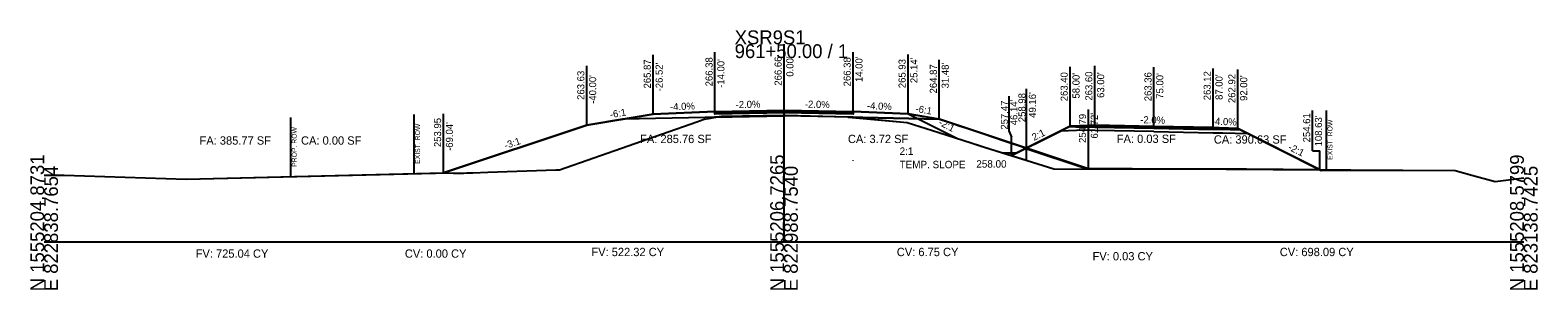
# Model space of a CAD drawing. Extents: x -26 to 823017, y -16 to 1558356.
# Drawn here: x 997.2 to 1302.8, y 490.3 to 542.8 of the extents above; entities that cross this region are included whole.
import ezdxf

# ---------------------------------------------------------------- set-up
doc = ezdxf.new("R2010")
doc.units = 0
for name, color, linetype in [('ASPHALT_19MM1', 7, 'Continuous'), ('ASPHALT_9_5MM1', 7, 'Continuous'), ('CONST_DCH', 7, 'Continuous'), ('CONST_LV3', 7, 'Continuous'), ('Default', 7, 'Continuous'), ('Draft_XS_Grid', 7, 'Continuous'), ('DTM_CORRIDOR', 7, 'Continuous'), ('DTM_P_FINISHED_GRADE2', 7, 'Continuous'), ('DTM_TEMP_DROP', 7, 'Continuous'), ('DTM_X_GROUND', 7, 'Continuous'), ('PROFILES_DCH_2', 7, 'Continuous'), ('SLOPE_STAKES_FILL', 7, 'Continuous'), ('XS_CELL', 7, 'Continuous'), ('XS_M_SHAPES_EARTHWORK', 7, 'Continuous'), ('XS_P_ASPHALT', 7, 'Continuous'), ('XS_P_DR_GRAVEL', 7, 'Continuous'), ('XS_P_GROUND', 7, 'Continuous'), ('XS_P_NULL_POINT', 7, 'Continuous'), ('XS_P_ROW', 7, 'Continuous'), ('XS_P_SHOULDER', 7, 'Continuous'), ('XS_P_SUBGRADE_GRANULAR', 7, 'Continuous'), ('XS_P_SUBGRADE_MILLING', 7, 'Continuous'), ('XS_P_SUBGRADE_UNDERCUT', 7, 'Continuous'), ('XS_P_TX_CLEARZONE', 7, 'Continuous'), ('XS_P_TX_FS_BS', 7, 'Continuous'), ('XS_SHEET_EW_TX_AREA', 7, 'Continuous'), ('XS_SHEET_EW_TX_VOLUME', 7, 'Continuous'), ('XS_SHEET_LABELS_ELEVATION', 7, 'Continuous'), ('XS_X_ROW', 7, 'Continuous')]:
    doc.layers.add(name, color=color, linetype=linetype)

msp = doc.modelspace()

# ---------------------------------------------------------------- linework, layer by layer
at = {"layer": 'ASPHALT_19MM1'}
for points in [[(1136, 526.08), (1150, 526.36), (1150, 526.36), (1150, 526.36), (1164, 526.08), (1164, 525.88), (1150, 526.15), (1150, 526.15), (1150, 526.15), (1136, 525.88), (1136, 526.08)], [(1213, 523.23), (1225, 522.99), (1237, 522.75), (1237, 522.96), (1225, 523.2), (1213, 523.44), (1213, 523.23)]]:
    msp.add_lwpolyline(points, dxfattribs=at)
at = {"layer": 'ASPHALT_9_5MM1'}
msp.add_lwpolyline([(1136, 526.37), (1150, 526.65), (1150, 526.65), (1150, 526.65), (1164, 526.37), (1164, 526.25), (1150, 526.53), (1150, 526.53), (1150, 526.53), (1136, 526.25), (1136, 526.37)], dxfattribs=at)
at = {"layer": 'CONST_DCH'}
msp.add_lwpolyline([(1213, 523.44), (1225, 523.2), (1237, 522.96), (1237, 523.12), (1225, 523.36), (1213, 523.6), (1213, 523.44)], dxfattribs=at)
at = {"layer": 'CONST_LV3'}
for points in [[(1150, 526.65), (1164, 526.37)], [(1175.14, 525.93), (1164, 526.37), (1164, 526.37)], [(1110, 523.63), (1110, 523.63), (1117.23, 524.83)], [(1196.14, 517.47), (1205.11, 521.96), (1208, 523.4), (1211.75, 523.55), (1213, 523.6)], [(1199.16, 518.98), (1200.07, 519.44), (1202.96, 520.88), (1204.21, 521.51), (1205.07, 521.94), (1205.11, 521.96), (1208, 523.4), (1209.25, 523.45), (1213, 523.6), (1222.01, 523.42), (1225, 523.36), (1234.01, 523.18), (1237, 523.12), (1238.25, 523.07), (1242, 522.92), (1254.5, 516.68), (1255.45, 516.2), (1258.93, 514.46), (1270.33, 514.54), (1286.07, 514.48), (1289.48, 513.52), (1294.2, 512.22), (1297.46, 512.65), (1300, 512.98)], [(1242, 522.92), (1258.63, 514.61)], [(1000, 513.5), (1004.07, 513.53), (1028.81, 512.68), (1079.35, 513.91), (1080.94, 513.95), (1080.96, 513.95), (1080.96, 513.95), (1080.96, 513.95)], [(1164, 516.43), (1164, 516.44), (1164, 516.45), (1164, 516.45), (1164, 516.45), (1164, 516.45)]]:
    msp.add_lwpolyline(points, dxfattribs=at)
at = {"layer": 'Default'}
msp.add_lwpolyline([(1136, 526.25), (1150, 526.53), (1150, 526.53), (1150, 526.53), (1164, 526.25), (1164, 526.08), (1150, 526.36), (1150, 526.36), (1150, 526.36), (1136, 526.08), (1136, 526.25)], dxfattribs=at)
at = {"layer": 'DTM_P_FINISHED_GRADE2'}
msp.add_lwpolyline([(1080.96, 513.95), (1080.96, 513.95), (1110, 523.63), (1123.48, 525.87), (1136, 526.37), (1150, 526.65), (1164, 526.37), (1175.14, 525.93), (1181.32, 524.9), (1183.39, 524.23), (1199.16, 518.98)], dxfattribs=at)
at = {"layer": 'DTM_X_GROUND'}
for points in [[(1000, 513.5), (1004.07, 513.53), (1028.81, 512.68), (1079.35, 513.91), (1080.94, 513.95), (1080.96, 513.95), (1080.96, 513.95), (1080.96, 513.95), (1080.96, 513.95), (1110, 523.63), (1110, 523.63), (1123.48, 525.87), (1123.48, 525.87), (1136, 526.37), (1136, 526.37), (1150, 526.65), (1164, 526.37), (1164, 526.37), (1164, 526.37), (1175.14, 525.93), (1181.32, 524.9), (1183.39, 524.23), (1183.56, 524.18), (1183.84, 524.09), (1184.4, 523.9), (1184.44, 523.88), (1185.54, 523.52), (1187.51, 522.86), (1195.06, 520.35), (1199.16, 518.98), (1200.07, 519.44), (1202.96, 520.88), (1204.21, 521.51), (1205.07, 521.94), (1205.11, 521.96), (1208, 523.4), (1209.25, 523.45), (1213, 523.6), (1222.01, 523.42), (1225, 523.36), (1234.01, 523.18), (1237, 523.12), (1238.25, 523.07), (1242, 522.92), (1254.5, 516.68), (1255.45, 516.2), (1258.93, 514.46), (1270.33, 514.54), (1286.07, 514.48), (1289.48, 513.52), (1294.2, 512.22), (1297.46, 512.65), (1300, 512.98)], [(1000, 513.5), (1004.07, 513.53), (1028.81, 512.68), (1080.94, 513.95), (1082.98, 513.94), (1085.1, 513.94), (1085.72, 513.96), (1086.89, 514), (1089.94, 514.11), (1103.73, 514.57), (1104.3, 514.6), (1104.39, 514.6), (1104.51, 514.61), (1132.34, 524.31), (1133.83, 524.86), (1134.69, 525), (1137.31, 525.43), (1150, 525.64), (1150.14, 525.64), (1150.26, 525.64), (1162.95, 525.28), (1163.1, 525.26), (1175, 524.18), (1181.39, 522.12), (1187.93, 520.04), (1191.96, 518.77), (1204.68, 514.81), (1243.8, 514.69), (1286.07, 514.48), (1289.48, 513.52), (1294.2, 512.22), (1297.46, 512.65), (1300, 512.98)], [(1000, 513.5), (1004.07, 513.53), (1028.81, 512.68), (1080.94, 513.95), (1082.98, 513.94), (1085.1, 513.94), (1085.72, 513.96), (1086.89, 514), (1089.94, 514.11), (1103.73, 514.57), (1104.3, 514.6), (1104.39, 514.6), (1104.51, 514.61), (1132.34, 524.31), (1133.83, 524.86), (1134.69, 525), (1137.31, 525.43), (1150, 525.64), (1150.14, 525.64), (1150.26, 525.64), (1162.95, 525.28), (1163.1, 525.26), (1175, 524.18), (1181.39, 522.12), (1187.93, 520.04), (1189.8, 519.45), (1191.96, 518.78), (1196.14, 517.47), (1200.07, 519.44), (1202.96, 520.88), (1204.21, 521.51), (1205.07, 521.94), (1205.11, 521.96), (1208, 523.4), (1209.25, 523.45), (1213, 523.6), (1222.01, 523.42), (1225, 523.36), (1234.01, 523.18), (1237, 523.12), (1238.25, 523.07), (1242, 522.92), (1254.5, 516.68), (1255.45, 516.2), (1258.93, 514.46), (1270.33, 514.54), (1286.07, 514.48), (1289.48, 513.52), (1294.2, 512.22), (1297.46, 512.65), (1300, 512.98)]]:
    msp.add_lwpolyline(points, dxfattribs=at)
at = {"layer": 'XS_CELL'}
for p, q in [((1150, 500), (1150, 540)), ((1000, 500), (1150, 500)), ((1150, 500), (1300, 500))]:
    msp.add_line(p, q, dxfattribs=at)
at = {"layer": 'XS_M_SHAPES_EARTHWORK'}
for points in [[(1080.96, 513.95), (1082.98, 513.94), (1085.1, 513.94), (1085.72, 513.96), (1086.89, 514), (1089.94, 514.11), (1103.73, 514.57), (1104.3, 514.6), (1104.39, 514.6), (1104.51, 514.61), (1132.34, 524.31), (1133.83, 524.86), (1134.69, 525), (1135.92, 525.21), (1134, 525.17), (1117.23, 524.83), (1110, 523.63)], [(1135.92, 525.21), (1137.31, 525.43), (1150, 525.64), (1150.14, 525.64), (1150.26, 525.64), (1162.95, 525.28), (1163.1, 525.26), (1163.64, 525.22), (1150, 525.49), (1136, 525.21)], [(1163.64, 525.22), (1175, 524.18), (1181.39, 522.12), (1187.93, 520.04), (1191.96, 518.77), (1199.16, 516.53), (1199.16, 518.98), (1181.52, 524.86), (1166, 525.17), (1164, 525.21)]]:
    msp.add_lwpolyline(points, close=True, dxfattribs=at)
at = {"layer": 'XS_P_DR_GRAVEL'}
for points in [[(1211.75, 523.55), (1208, 523.4), (1207.96, 523.38), (1207.86, 523.33), (1209.14, 523.3), (1213, 523.23), (1213, 523.51), (1213, 523.6), (1211.75, 523.55)], [(1238.25, 523.07), (1242, 522.92), (1242.14, 522.85), (1242.57, 522.64), (1238.39, 522.72), (1237, 522.75), (1237, 523.03), (1237, 523.12), (1238.25, 523.07)]]:
    msp.add_lwpolyline(points, dxfattribs=at)
at = {"layer": 'XS_P_GROUND'}
for p, q in [((1175.14, 525.93), (1185.16, 520.92)), ((1194.23, 518), (1197.2, 518))]:
    msp.add_line(p, q, dxfattribs=at)
for points in [[(1123.48, 525.87), (1110, 523.63), (1080.96, 513.95)], [(1199.16, 518.98), (1181.48, 524.87), (1181.48, 524.87), (1175.14, 525.93), (1175.14, 525.93)], [(1211.72, 514.79), (1181.48, 524.87), (1181.48, 524.87), (1175.14, 525.93), (1175.14, 525.93)], [(1208, 523.4), (1196.14, 517.47)], [(1242, 522.92), (1258.93, 514.46)], [(1258.63, 514.61), (1243.8, 514.69), (1243.8, 514.69), (1211.72, 514.79), (1211.72, 514.79)], [(1211.72, 514.79), (1211.72, 514.79), (1243.8, 514.69), (1243.8, 514.69), (1258.63, 514.61)]]:
    msp.add_lwpolyline(points, dxfattribs=at)
at = {"layer": 'XS_P_ROW'}
msp.add_line((1050, 513.19), (1050, 525.19), dxfattribs=at)
at = {"layer": 'XS_P_SHOULDER'}
for points in [[(1136, 526.37), (1123.48, 525.87)], [(1164, 526.37), (1175.14, 525.93)], [(1208, 523.4), (1211.75, 523.55), (1213, 523.6)], [(1242, 522.92), (1238.25, 523.07), (1237, 523.12)]]:
    msp.add_lwpolyline(points, dxfattribs=at)
at = {"layer": 'XS_P_SUBGRADE_GRANULAR'}
for points in [[(1136, 525.21), (1134, 525.17), (1117.23, 524.83)], [(1136, 525.21), (1150, 525.49), (1150, 525.49)], [(1164, 525.21), (1150, 525.49), (1150, 525.49)], [(1164, 525.21), (1166, 525.17), (1181.52, 524.86)], [(1213, 522.56), (1211, 522.6), (1206, 522.4)], [(1225, 522.32), (1213, 522.56)], [(1225, 522.32), (1237, 522.08)], [(1237, 522.08), (1239, 522.04), (1243.96, 521.94)]]:
    msp.add_lwpolyline(points, dxfattribs=at)
at = {"layer": 'XS_P_SUBGRADE_UNDERCUT'}
msp.add_lwpolyline([(1211.08, 514.92), (1258.69, 514.6), (1242, 522.92), (1234.01, 523.18), (1225, 523.36), (1222.01, 523.42), (1213, 523.6), (1209.25, 523.45), (1208, 523.4), (1199.03, 518.92)], close=True, dxfattribs=at)
at = {"layer": 'XS_P_TX_CLEARZONE'}
for p, q in [((1136, 526.37), (1136, 538.38)), ((1150, 526.65), (1150, 538.66)), ((1164, 526.37), (1164, 538.38)), ((1110, 523.63), (1110, 535.63)), ((1123.48, 525.87), (1123.48, 537.87)), ((1175.14, 525.93), (1175.14, 537.93)), ((1181.48, 524.87), (1181.48, 536.87)), ((1208, 523.4), (1208, 535.4)), ((1213, 523.6), (1213, 535.6)), ((1225, 523.36), (1225, 535.36)), ((1237, 523.12), (1237, 535.12)), ((1242, 522.92), (1242, 534.92)), ((1195.66, 522.31), (1195.66, 529.47)), ((1199.16, 518.98), (1199.16, 530.98)), ((1080.96, 513.95), (1080.96, 525.95)), ((1211.72, 514.79), (1211.72, 526.79)), ((1257.16, 518.42), (1257.16, 526.61)), ((1195.66, 522.31), (1196.14, 521.22)), ((1196.14, 517.47), (1196.14, 521.22)), ((1196.14, 521.22), (1196.14, 521.22)), ((1257.16, 518.42), (1258.63, 518.42)), ((1258.63, 514.61), (1258.63, 518.42))]:
    msp.add_line(p, q, dxfattribs=at)
at = {"layer": 'XS_X_ROW'}
for p, q in [((1075, 513.8), (1075, 525.8)), ((1260, 514.61), (1260, 526.61))]:
    msp.add_line(p, q, dxfattribs=at)

# ---------------------------------------------------------------- texts
at = {"layer": 'CONST_DCH'}
for p in [(1196.07, 517.35), (1258.55, 514.49), (1258.85, 514.34)]:
    msp.add_text('X', height=0.24, dxfattribs=at).set_placement(p)
at = {"layer": 'Draft_XS_Grid'}
msp.add_text('-', height=0.0001, dxfattribs=at).set_placement((1000, 500))
at = {"layer": 'DTM_CORRIDOR'}
for p in [(1212.92, 523.48), (1224.92, 523.24), (1236.92, 523)]:
    msp.add_text('X', height=0.24, dxfattribs=at).set_placement(p)
at = {"layer": 'DTM_TEMP_DROP'}
for p in [(1135.92, 526.26), (1149.92, 526.54), (1163.92, 526.26)]:
    msp.add_text('X', height=0.24, dxfattribs=at).set_placement(p)
at = {"layer": 'PROFILES_DCH_2'}
for p in [(1175.06, 525.81), (1181.4, 524.75), (1211.65, 514.67), (1258.55, 514.49)]:
    msp.add_text('X', height=0.24, dxfattribs=at).set_placement(p)
at = {"layer": 'SLOPE_STAKES_FILL'}
for p in [(1199.08, 518.86), (1080.88, 513.83)]:
    msp.add_text('X', height=0.24, dxfattribs=at).set_placement(p)
at = {"layer": 'XS_CELL'}
for s, p in [('XSR9S1', (1140, 540)), ('961+50.00 / 1', (1140, 537.2))]:
    msp.add_text(s, height=2.8, dxfattribs=at).set_placement(p)
for s, p in [('N 1555204.8731', (1000, 490)), ('N 1555206.7265', (1150, 490)), ('N 1555208.5799', (1300, 490)), ('E 822838.7654', (1002.8, 490)), ('E 822988.7540', (1152.8, 490)), ('E 823138.7425', (1302.8, 490))]:
    msp.add_text(s, height=2.8, rotation=90, dxfattribs=at).set_placement(p)
at = {"layer": 'XS_P_ASPHALT'}
for p in [(1196.07, 517.35), (1258.85, 514.34)]:
    msp.add_text('X', height=0.24, dxfattribs=at).set_placement(p)
at = {"layer": 'XS_P_GROUND'}
for s, p in [('2:1', (1173.44, 517.61)), ('TEMP. SLOPE', (1173.44, 514.91))]:
    msp.add_text(s, height=1.5, dxfattribs=at).set_placement(p)
at = {"layer": 'XS_P_NULL_POINT'}
for p in [(1199.08, 518.86), (1080.88, 513.83)]:
    msp.add_text('X', height=0.24, dxfattribs=at).set_placement(p)
at = {"layer": 'XS_P_ROW'}
msp.add_text('PROP. ROW', height=1, rotation=90, dxfattribs=at).set_placement((1051.2, 515.19))
at = {"layer": 'XS_P_SHOULDER'}
for p in [(1109.92, 523.51), (1207.92, 523.28), (1241.92, 522.8)]:
    msp.add_text('X', height=0.24, dxfattribs=at).set_placement(p)
at = {"layer": 'XS_P_SUBGRADE_MILLING'}
for p in [(1123.4, 525.75), (1175.06, 525.81)]:
    msp.add_text('X', height=0.24, dxfattribs=at).set_placement(p)
at = {"layer": 'XS_P_TX_CLEARZONE'}
for s, p in [('265.87', (1123, 531.05)), ("-26.52'", (1125.4, 530.46)), ('266.38', (1135.52, 531.48)), ("-14.00'", (1137.92, 531.17)), ('266.66', (1149.52, 531.62)), ("0.00'", (1151.92, 533.44)), ('266.38', (1163.52, 531.48)), ("14.00'", (1165.92, 532.35)), ('265.93', (1174.66, 531.11)), ("25.14'", (1177.06, 532.13)), ('264.87', (1181, 530.05)), ("31.48'", (1183.4, 531.07)), ('263.63', (1109.52, 528.74)), ("-40.00'", (1111.92, 527.94)), ('263.40', (1207.52, 528.46)), ("58.00'", (1209.92, 529.01)), ('263.60', (1212.52, 528.59)), ("63.00'", (1214.92, 529.14)), ('263.36', (1224.52, 528.46)), ("75.00'", (1226.92, 528.97)), ('263.12', (1236.52, 528.66)), ("87.00'", (1238.92, 528.73)), ('262.92', (1241.52, 528.1)), ("92.00'", (1243.92, 528.53)), ('258.98', (1198.97, 524.23)), ("49.16'", (1201.08, 525.11)), ('257.47', (1195.41, 522.72)), ("46.14'", (1197.32, 523.6)), ('254.79', (1211.24, 520.02)), ("61.72'", (1213.64, 520.92)), ('254.61', (1256.68, 520.15)), ('253.95', (1080.48, 519.19)), ("-69.04'", (1082.88, 518.42)), ("108.63'", (1259.08, 519.33))]:
    msp.add_text(s, height=1.44, rotation=90, dxfattribs=at).set_placement(p)
at = {"layer": 'XS_P_TX_FS_BS'}
for s, rotation, p in [('-6:1', 9.4642, (1114.82, 525.04)), ('-4.0%', 2.2906, (1126.92, 526.61)), ('-2.0%', 1.1458, (1140.2, 527.06)), ('-2.0%', 358.8542, (1154.22, 527.17)), ('-4.0%', 357.7094, (1166.8, 526.86)), ('-6:1', 350.5377, (1176.58, 526.3)), ('-2:1', 333.233, (1181.21, 523.72)), ('2:1', 26.5651, (1200.71, 520.43)), ('-2.0%', 358.8542, (1222.22, 524.02)), ('-4.0%', 357.7094, (1236.73, 523.73)), ('-3:1', 18.4332, (1093.57, 518.78)), ('-2:1', 333.4349, (1252.07, 518.71))]:
    msp.add_text(s, height=1.44, rotation=rotation, dxfattribs=at).set_placement(p)
at = {"layer": 'XS_SHEET_EW_TX_AREA'}
for s, p in [('FA: 385.77 SF', (1031.5, 519.68)), ('CA: 0.00 SF', (1052.08, 519.68)), ('FA: 285.76 SF', (1120.83, 520)), ('CA: 3.72 SF', (1162.96, 520)), ('FA: 0.03 SF', (1217.47, 520.03)), ('CA: 390.63 SF', (1237.15, 519.89))]:
    msp.add_text(s, height=1.68, dxfattribs=at).set_placement(p)
at = {"layer": 'XS_SHEET_EW_TX_VOLUME'}
for s, p in [('FV: 725.04 CY', (1030.72, 496.8)), ('CV: 0.00 CY', (1073.13, 496.8)), ('FV: 522.32 CY', (1110.95, 497.12)), ('CV: 6.75 CY', (1172.87, 497.12)), ('CV: 698.09 CY', (1250.52, 497.12)), ('FV: 0.03 CY', (1212.56, 496.26))]:
    msp.add_text(s, height=1.68, dxfattribs=at).set_placement(p)
at = {"layer": 'XS_SHEET_LABELS_ELEVATION'}
msp.add_text('258.00', height=1.5, dxfattribs=at).set_placement((1188.99, 515.03))
at = {"layer": 'XS_X_ROW'}
for p in [(1076.2, 515.8), (1261.2, 516.61)]:
    msp.add_text('EXIST. ROW', height=1, rotation=90, dxfattribs=at).set_placement(p)

doc.saveas('drawing.dxf')
